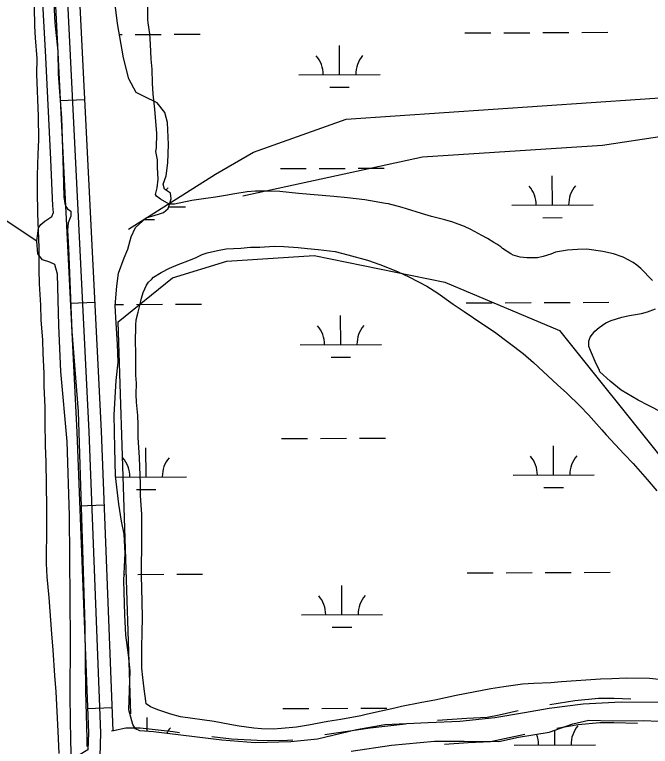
# Model space of a CAD drawing. Extents: x 3424494 to 3462436, y 522220 to 547718.
# Drawn here: x 3442442 to 3443225, y 530284 to 531186 of the extents above; entities that cross this region are included whole.
import ezdxf

# ---------------------------------------------------------------- set-up
doc = ezdxf.new("R2010")
doc.units = 0
for name, color, linetype in [('V-ROAD-CNTR', 7, 'Continuous'), ('V-SITE-VEGE', 7, 'Continuous'), ('V-TOPO-SHOR', 7, 'Continuous'), ('V-WETL-SWMP', 7, 'Continuous')]:
    doc.layers.add(name, color=color, linetype=linetype)

msp = doc.modelspace()

# ---------------------------------------------------------------- linework, layer by layer
at = {"layer": 'V-ROAD-CNTR'}
for p, q in [((3442528.62, 531080.77), (3442498.66, 531079.28)), ((3442541.05, 530831.08), (3442511.08, 530829.59)), ((3442552.48, 530581.18), (3442522.5, 530580.02)), ((3442562.16, 530331.37), (3442532.19, 530330.21))]:
    msp.add_line(p, q, dxfattribs=at)
for points in [[(3442478.13, 531491.82), (3442518.98, 530670.98), (3442533.34, 530300.45), (3442532.54, 530279.89), (3442502.14, 530261.04), (3442452.85, 530233.16), (3442395.84, 530195.48), (3442315.05, 530084.75), (3442210.11, 529938.99), (3442179.53, 529861.94), (3442124.04, 529741.36), (3442061.24, 529608.71), (3442018.5, 529563.65), (3441874.96, 529404.64), (3441806.37, 529285.51), (3441745.59, 529163.33), (3441682.69, 529022.41), (3441637.14, 528864.77), (3441563.31, 528611.13), (3441500.56, 528381.04), (3441413.9, 528112.35), (3441251.24, 527670.52)], [(3442493.15, 531491.86), (3442533.96, 530671.64), (3442548.35, 530300.45), (3442547.22, 530271.34), (3442509.79, 530248.14), (3442460.69, 530220.36), (3442406.37, 530184.46), (3442327.2, 530075.95), (3442223.37, 529931.73), (3442193.32, 529856.04), (3442137.63, 529735.02), (3442073.77, 529600.12), (3442029.51, 529553.46), (3441887.17, 529395.78), (3441819.6, 529278.42), (3441759.16, 529156.93), (3441696.81, 529017.24), (3441651.54, 528860.59), (3441577.75, 528607.06), (3441514.94, 528376.76), (3441428.09, 528107.45), (3441267.25, 527670.59)], [(3442512.69, 531400.93), (3442548.95, 530672.3), (3442563.27, 530302.93)], [(3443101.7, 530335.41), (3443132.52, 530340.67), (3443161.69, 530343.39), (3443180.69, 530343.27), (3443201.11, 530342.71)], [(3442963.39, 530316.18), (3442999.15, 530318.66), (3443024.57, 530319.83), (3443039.34, 530322.94), (3443062.4, 530328.01)], [(3443110.11, 530306.41), (3443136.45, 530310.9), (3443162.99, 530313.38), (3443180.18, 530313.27), (3443209.6, 530312.46)], [(3442561.71, 530302.94), (3442564.1, 530303.64), (3442579.47, 530306.77), (3442597.13, 530306.66), (3442637.64, 530302.13), (3442645.66, 530301.15)], [(3442824.56, 530298.41), (3442880.34, 530306.78), (3442923.65, 530311.75)], [(3442685.37, 530296.31), (3442709.57, 530293.36), (3442748.89, 530291.07), (3442778.38, 530291.55), (3442785.09, 530292.18)], [(3442971.87, 530286.69), (3443000.88, 530288.7), (3443028.37, 530289.97), (3443045.66, 530293.61), (3443070.79, 530299.14)]]:
    msp.add_lwpolyline(points, dxfattribs=at)
at = {"layer": 'V-SITE-VEGE'}
for points in [[(3443147.04, 530896.5), (3443135.76, 530896.25), (3443123.38, 530895.28), (3443108.44, 530892.87), (3443102.95, 530890.38), (3443093.46, 530887.56), (3443086.17, 530885.81), (3443073.43, 530885.93), (3443065.07, 530886.74), (3443056.37, 530889.37), (3443053.47, 530890.85), (3443043.34, 530897.49), (3443041.18, 530899.34), (3443036.48, 530903.02), (3443032.5, 530904.88), (3443024.9, 530909.69), (3443017.66, 530913.39), (3443004.27, 530920.8), (3442996.3, 530924.52), (3442982.16, 530929.74), (3442972.36, 530932.75), (3442956.02, 530936.91), (3442943.32, 530940.67), (3442925.18, 530946.31), (3442919.74, 530948.18), (3442902.68, 530952.34), (3442899.05, 530953.1), (3442873.62, 530957.35), (3442852.54, 530960.1), (3442835.45, 530961.36), (3442792.18, 530965.41), (3442768.92, 530967.82), (3442755.82, 530968.31), (3442739.08, 530968.11), (3442728.88, 530967.11), (3442713.57, 530964.71), (3442702.27, 530962.64), (3442689.88, 530960.57), (3442677.86, 530959.23), (3442660.73, 530956.49), (3442639.22, 530951.96), (3442632.67, 530952.03), (3442622.17, 530958.31), (3442617.12, 530962), (3442616.04, 530964.19), (3442617.94, 530972.18), (3442619.14, 530983.09), (3442618.54, 530997.28), (3442618.27, 531006.75), (3442616.55, 531016.95), (3442617.33, 531021.68), (3442617.49, 531039.14), (3442615.24, 531069.37), (3442613.23, 531087.58), (3442612.27, 531101.42), (3442611.71, 531118.53), (3442610.73, 531130.91), (3442609.82, 531149.48), (3442608.85, 531161.85), (3442606.8, 531175.71), (3442606.47, 531179.71), (3442606.82, 531216.1)], [(3442466.37, 531194.85), (3442466.87, 531171.55), (3442467.83, 531156.99), (3442469.76, 531131.5), (3442469.58, 531112.21), (3442471.63, 531060.52), (3442471.72, 531031.41), (3442471.18, 531013.58), (3442470.2, 530987.39), (3442470.02, 530968.83), (3442470.48, 530940.45)], [(3442470.48, 530940.45), (3442472.26, 530898.58), (3442472.36, 530871.65), (3442472.55, 530853.82), (3442474.12, 530827.6), (3442474.68, 530809.77), (3442476.62, 530784.64), (3442477.19, 530767.9), (3442478.41, 530743.87), (3442478.62, 530727.85), (3442479.47, 530702.01), (3442479.65, 530683.45), (3442480.1, 530654.7), (3442481, 530634.31), (3442481.56, 530578.63), (3442481.71, 530556.79), (3442481.25, 530509.49), (3442482.19, 530492.74), (3442484.49, 530467.25), (3442488.06, 530422.45), (3442489.32, 530402.43), (3442491.57, 530371.48), (3442493.2, 530351.08), (3442495.64, 530302.66), (3442496.83, 530275.36)], [(3442594.61, 530664.55), (3442594.4, 530680.57), (3442594.14, 530691.85), (3442592.48, 530708.24), (3442592.21, 530717.7), (3442592.34, 530731.53), (3442591.7, 530741.36), (3442591.81, 530751.91), (3442591.62, 530770.47), (3442591.36, 530781.39), (3442591.57, 530802.86), (3442592, 530809.77), (3442594.63, 530818.84), (3442596.16, 530825.74), (3442598.81, 530836.27), (3442600.69, 530843.17), (3442604.78, 530852.22), (3442607.36, 530855.84), (3442611.04, 530859.44), (3442613.61, 530862.33), (3442622.76, 530868.06), (3442633.36, 530873.05), (3442643.96, 530877.68), (3442658.94, 530883.72), (3442665.88, 530886.21), (3442673.56, 530890.14), (3442679.76, 530892.26), (3442692.16, 530895.05), (3442703.1, 530897.13), (3442720.94, 530898.05), (3442732.96, 530899.03), (3442744.6, 530899.28), (3442762.08, 530900.2), (3442774.09, 530900.09)], [(3442774.09, 530900.09), (3442791.54, 530898.83), (3442803.18, 530897.62), (3442816.26, 530896.41), (3442837.34, 530893.66), (3442852.59, 530889.87), (3442876.91, 530883.08), (3442892.14, 530877.85), (3442913.89, 530869.27), (3442928.74, 530862.21), (3442950.1, 530851.09), (3442963.48, 530842.59), (3442982.64, 530828.94), (3442996.02, 530819.72), (3443017.71, 530804.95), (3443033.26, 530794.61), (3443068.67, 530768.07), (3443081.29, 530757.04), (3443110.87, 530729.46), (3443122.42, 530719.16), (3443139, 530702.99), (3443149.09, 530692.34), (3443165.65, 530673.98), (3443171.05, 530667.75), (3443193.02, 530644.24), (3443204.19, 530632.49), (3443221.46, 530612.68), (3443233.34, 530598.73)], [(3443228.19, 530857.88), (3443223.86, 530862.29), (3443217.38, 530869.26), (3443213.77, 530872.94), (3443208.72, 530876.99), (3443204.02, 530880.31), (3443191.71, 530886.61), (3443180.1, 530890.73), (3443166.67, 530893.77), (3443147.04, 530896.5)], [(3443240.09, 530695.47), (3443223.07, 530704), (3443210.4, 530710.67), (3443189.41, 530722.88), (3443176.05, 530733.93), (3443163.06, 530745.7), (3443162.36, 530748.25), (3443158.79, 530755.56), (3443151.67, 530771.64), (3443149.53, 530776.76), (3443149.59, 530783.31), (3443151.1, 530788.02), (3443156.99, 530795.61), (3443162.13, 530800.29), (3443170.56, 530806.03), (3443177.13, 530808.88), (3443190.27, 530812.76), (3443199.75, 530814.85), (3443214.33, 530817.25), (3443221.99, 530819.36), (3443231.86, 530823.27)], [(3443236.2, 530366.54), (3443224.2, 530367.75), (3443196.55, 530368.02), (3443177.98, 530367.1), (3443164.15, 530366.87), (3443116.09, 530363.69), (3443102.61, 530362.37), (3443081.86, 530361.48), (3443068.02, 530360.52), (3443045.07, 530357.46), (3443029.03, 530354.7), (3442986.01, 530346.75), (3442960.12, 530340.81), (3442944.08, 530338.06), (3442918.93, 530333.2), (3442910.54, 530331.1), (3442876.99, 530323.78), (3442868.96, 530321.67), (3442844.18, 530317.18), (3442828.14, 530314.42), (3442804.44, 530309.92), (3442789.5, 530307.52), (3442770.93, 530305.88), (3442760.73, 530305.25), (3442746.54, 530305.38), (3442737.09, 530306.2), (3442718.92, 530308.92), (3442707.29, 530310.86), (3442688.04, 530314.68), (3442646.61, 530320.17), (3442634.63, 530323.56), (3442618.67, 530328.81), (3442609.97, 530332.53), (3442604.55, 530336.22), (3442603.86, 530339.87), (3442602.18, 530354.8), (3442600.14, 530369.02), (3442599.15, 530380.31), (3442598.91, 530392.32), (3442599.02, 530404.69), (3442599.59, 530425.79), (3442599.74, 530441.07), (3442599.59, 530463.63), (3442598.99, 530477.1), (3442598.81, 530495.66), (3442599.24, 530540.42), (3442599.08, 530562.62), (3442599.16, 530570.26), (3442597.56, 530592.83), (3442597.34, 530607.76), (3442596.44, 530628.51), (3442596.19, 530639.79), (3442594.61, 530664.55)]]:
    msp.add_lwpolyline(points, dxfattribs=at)
at = {"layer": 'V-TOPO-SHOR'}
msp.add_line((3442469.85, 530906.35), (3442428.46, 530934.18), dxfattribs=at)
for points in [[(3442512.35, 530263.66), (3442511.83, 530290.81), (3442510.79, 530345.1), (3442511.23, 530414.7), (3442510.86, 530464.81), (3442510.14, 530568.52), (3442507.24, 530659.72), (3442499.45, 530746.07), (3442497.02, 530802.47), (3442495.35, 530865.82), (3442491.94, 530877.67), (3442485.7, 530880.49), (3442476.67, 530883.33), (3442471.15, 530891.03), (3442469.85, 530906.35), (3442472.05, 530923.04), (3442474.86, 530927.19), (3442479.76, 530931.34), (3442488.15, 530936.85), (3442490.27, 530941.71), (3442489.62, 530950.07), (3442487.21, 531007.16), (3442481.06, 531133.17), (3442471.68, 531297.49)], [(3442488.7, 531239.61), (3442491.77, 531175.56), (3442495.73, 531140.73), (3442496.24, 531112.89), (3442500.07, 531058.58), (3442502.43, 530993.14), (3442502.92, 530961.12), (3442504.26, 530952.76), (3442505.63, 530949.27), (3442507.7, 530946.47), (3442511.85, 530943.66), (3442511.85, 530942.96), (3442511.82, 530937.4), (3442508.28, 530929.07), (3442507.53, 530920.02), (3442508.78, 530897.74), (3442512.99, 530795.4), (3442520.7, 530696.52), (3442525.88, 530526.66), (3442528.75, 530432.68), (3442529.62, 530351.94), (3442531.33, 530293.46), (3442531.27, 530283.72)], [(3442582.87, 530921.46), (3442689.93, 530989.05), (3442736.79, 531016.1), (3442850.68, 531056.88), (3443273.33, 531085.63), (3443400.71, 531113.05)], [(3442723.61, 530962.36), (3442944.84, 531010.33), (3443166.23, 531024.75), (3443394.24, 531059.33), (3443595.53, 531066.95), (3443763.33, 531061), (3443911.05, 531041.53), (3444179.78, 530975.63), (3444341.1, 530915.96)], [(3442585.56, 530324.21), (3442569.96, 530807.32), (3442636.82, 530861.3), (3442703.84, 530881.74), (3442811.18, 530888.93), (3442972.38, 530856.11), (3443113.58, 530796.35), (3443241.81, 530635.87), (3443397.27, 530388.27)]]:
    msp.add_lwpolyline(points, dxfattribs=at)
at = {"layer": 'V-WETL-SWMP'}
for p, q in [((3442571.4, 531161.15), (3442575.01, 531161.17)), ((3442591.01, 531161.24), (3442623.01, 531161.39)), ((3442639.01, 531161.46), (3442671.01, 531161.6)), ((3442996.91, 531163.07), (3443028.91, 531163.22)), ((3443044.91, 531163.29), (3443076.91, 531163.43)), ((3443092.91, 531163.51), (3443124.91, 531163.65)), ((3443140.91, 531163.72), (3443172.91, 531163.87)), ((3442842.55, 531111.63), (3442842.39, 531147.63)), ((3442792.55, 531111.41), (3442892.55, 531111.86)), ((3442830.62, 531096.15), (3442854.62, 531096.26)), ((3442769.67, 530995.87), (3442801.67, 530996.02)), ((3442817.67, 530996.09), (3442849.67, 530996.23)), ((3442865.67, 530996.31), (3442897.66, 530996.45)), ((3443104.72, 530950.95), (3443104.55, 530986.95)), ((3442632.18, 530948.82), (3442652.81, 530948.92)), ((3443054.72, 530950.73), (3443154.72, 530951.18)), ((3443092.79, 530935.47), (3443116.79, 530935.58)), ((3442602.19, 530933.26), (3442614.88, 530933.31)), ((3442566.23, 530828.45), (3442576.51, 530828.5)), ((3442592.51, 530828.57), (3442624.51, 530828.72)), ((3442640.51, 530828.79), (3442672.51, 530828.93)), ((3442998.41, 530830.4), (3443030.41, 530830.55)), ((3443046.41, 530830.62), (3443078.41, 530830.76)), ((3443094.41, 530830.83), (3443126.41, 530830.98)), ((3443142.41, 530831.05), (3443174.41, 530831.2)), ((3442844.05, 530778.96), (3442843.89, 530814.96)), ((3442794.05, 530778.74), (3442894.05, 530779.19)), ((3442832.12, 530763.48), (3442856.12, 530763.59)), ((3442867.17, 530663.63), (3442899.16, 530663.78)), ((3442771.17, 530663.2), (3442803.17, 530663.35)), ((3442819.17, 530663.42), (3442851.17, 530663.56)), ((3442604.31, 530616.02), (3442604.15, 530652.02)), ((3443106.22, 530618.28), (3443106.05, 530654.28)), ((3442567, 530615.85), (3442654.31, 530616.24)), ((3443056.22, 530618.06), (3443156.22, 530618.51)), ((3442592.38, 530600.53), (3442616.38, 530600.64)), ((3443094.29, 530602.8), (3443118.29, 530602.9)), ((3442577.48, 530495.83), (3442578.01, 530495.83)), ((3442594.01, 530495.9), (3442626.01, 530496.04)), ((3442642.01, 530496.12), (3442674.01, 530496.26)), ((3442999.91, 530497.73), (3443031.91, 530497.87)), ((3443047.91, 530497.95), (3443079.91, 530498.09)), ((3443095.91, 530498.16), (3443127.91, 530498.31)), ((3443143.91, 530498.38), (3443175.91, 530498.52)), ((3442845.55, 530446.29), (3442845.39, 530482.29)), ((3442795.55, 530446.07), (3442895.55, 530446.52)), ((3442833.62, 530430.81), (3442857.62, 530430.91)), ((3442772.67, 530330.53), (3442804.67, 530330.67)), ((3442820.67, 530330.75), (3442852.67, 530330.89)), ((3442868.67, 530330.96), (3442900.66, 530331.11)), ((3442605.73, 530302.46), (3442605.65, 530319.35)), ((3443107.72, 530285.61), (3443107.63, 530303.83)), ((3443057.72, 530285.38), (3443157.72, 530285.84))]:
    msp.add_line(p, q, dxfattribs=at)
for points in [[(3443277.74, 530337.85), (3443189.35, 530338.42), (3443142.7, 530335.94), (3443100.91, 530330.64), (3443070.25, 530325.27), (3443034.02, 530319.23), (3442990.83, 530314.64), (3442951.85, 530312.8), (3442898.24, 530310.36), (3442863.4, 530304.32), (3442815.3, 530292.8), (3442782.57, 530289.53), (3442738.71, 530288.42), (3442697.67, 530291.47), (3442613.51, 530301.76), (3442596.82, 530303.26), (3442591.27, 530305.38), (3442587.82, 530310.97), (3442583.07, 530329.1), (3442584.77, 530377.11), (3442582.81, 530396.61), (3442579.48, 530420.99), (3442578.25, 530446.06), (3442577.13, 530488.52), (3442578.74, 530521.92), (3442577.5, 530545.59), (3442574.12, 530561.62), (3442570.78, 530582.52), (3442566.83, 530617.35), (3442565.65, 530651.46), (3442565.22, 530692.53), (3442567.58, 530734.97), (3442569.81, 530757.23), (3442569.26, 530779.5), (3442567.34, 530805.27), (3442566.09, 530826.85), (3442568.33, 530851.2), (3442570.52, 530867.19), (3442577.4, 530885.82), (3442581.83, 530896.52), (3442585.91, 530911.98), (3442591.14, 530923.47), (3442604.37, 530935.18), (3442619.71, 530939.96), (3442625.99, 530942.01), (3442631.59, 530946.84), (3442635.14, 530958.65), (3442634.49, 530965.61), (3442626.87, 530970.54), (3442625.52, 530976.81), (3442629.06, 530987.23), (3442631.25, 531003.22), (3442632.09, 531025.49), (3442630.88, 531052.64), (3442627.48, 531065.19), (3442617.81, 531077.08), (3442601.85, 531084.84), (3442592.14, 531089.78), (3442583.2, 531106.54), (3442576.41, 531132.33), (3442569.02, 531174.84), (3442565.06, 531208.27)], [(3443178.76, 530315.52), (3443217.04, 530315.97), (3443290.8, 530312.71), (3443333.96, 530313.13), (3443358.35, 530318.54), (3443396.7, 530329.43), (3443412.02, 530330.03), (3443446.81, 530328.41), (3443485.06, 530324.68), (3443509.39, 530318.96), (3443560.83, 530308.88), (3443601.13, 530298.18), (3443634.46, 530286.83), (3443674.01, 530267.09), (3443715.65, 530248.73), (3443787.84, 530219.03), (3443883.64, 530180.13), (3443963.49, 530149.69), (3444014.15, 530126.4), (3444058.55, 530105.23), (3444103.69, 530088.23), (3444159.94, 530069.08), (3444226.6, 530044.99), (3444305.04, 530013.16)], [(3442856.96, 530277.92), (3442906.43, 530285.26), (3442959.36, 530290.48), (3442996.24, 530290.25), (3443038.7, 530289.97), (3443063.09, 530295.38), (3443100.72, 530301.41), (3443130.02, 530311.66), (3443149.54, 530316.4), (3443178.76, 530315.52)]]:
    msp.add_lwpolyline(points, dxfattribs=at)
for centre, start, end in [((3442787.31, 531111.86), 359.48652, 41.03018), ((3442897.79, 531112.36), 139.48652, 181.03017), ((3442658.05, 530949.41), 139.48652, 145.80353), ((3443049.47, 530951.18), 359.48652, 41.03018), ((3443159.96, 530951.68), 139.48652, 181.03017), ((3442788.81, 530779.19), 359.48652, 41.03018), ((3442899.29, 530779.69), 139.48652, 181.03017), ((3442549.07, 530616.24), 359.48652, 41.03018), ((3442659.55, 530616.74), 139.48652, 181.03017), ((3443050.97, 530618.51), 359.48652, 41.03018), ((3443161.46, 530619.01), 139.48652, 181.03017), ((3442790.31, 530446.52), 359.48652, 41.03018), ((3442900.79, 530447.02), 139.48652, 181.03017), ((3442661.05, 530284.07), 139.48652, 153.49138), ((3443162.96, 530286.33), 139.48652, 181.03017), ((3443052.47, 530285.84), 359.48652, 21.79413)]:
    msp.add_arc(centre, 35.25, start, end, dxfattribs=at)

doc.saveas('drawing.dxf')
